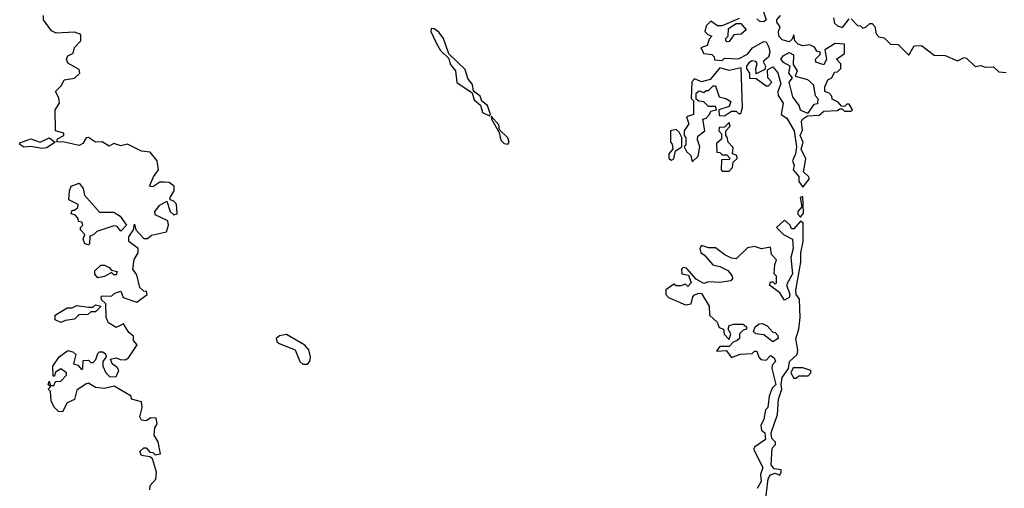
# Model space of a CAD drawing. Extents: x 2494106 to 2685573, y 758056 to 915185.
# Tile 329 of 507: x 2611987 to 2616259, y 879165 to 881196. Entities that reach past the tile are written whole.
import ezdxf

# ---------------------------------------------------------------- set-up
doc = ezdxf.new("R2010")
doc.units = 0

msp = doc.modelspace()

# ---------------------------------------------------------------- linework, layer by layer
at = {"layer": '0CON05XD'}
for points in [[(2612423, 879723), (2612445, 879722.5), (2612459.3, 879730.7), (2612497, 879787), (2612480, 879805), (2612480, 879825), (2612460.7, 879840.7), (2612437.5, 879877.5), (2612405, 879862.5), (2612371.7, 879881.7), (2612362.5, 879905), (2612360, 879965), (2612341.7, 879981.7), (2612340, 879995), (2612345, 880000), (2612385, 879997.5), (2612399.3, 880010.7), (2612425, 880020), (2612435, 879992.5), (2612495, 879972.5), (2612540, 880005), (2612537.5, 880017.5), (2612525, 880020), (2612507.5, 880035), (2612495, 880090), (2612477.5, 880115), (2612483, 880157), (2612500, 880185), (2612500, 880205), (2612460, 880235), (2612460, 880255), (2612480, 880285), (2612485, 880310), (2612490, 880285), (2612525, 880247.5), (2612541.7, 880248.3), (2612558.3, 880261.7), (2612623, 880277), (2612632.5, 880305), (2612630, 880325), (2612575, 880350), (2612572.5, 880365), (2612595, 880392.5), (2612625, 880410), (2612640, 880365), (2612655, 880350), (2612670, 880355), (2612666.7, 880396.7), (2612655, 880410), (2612640, 880415), (2612640, 880425), (2612657.5, 880455), (2612656.7, 880475), (2612635, 880490), (2612615, 880492.5), (2612595, 880492.5), (2612565, 880472.5), (2612550, 880475), (2612567.5, 880515), (2612588.8, 880545), (2612582.9, 880585), (2612552.1, 880622.1), (2612515, 880625.8), (2612455, 880656.2), (2612425, 880648.8), (2612395, 880660), (2612375, 880647.5), (2612345, 880666.7), (2612315, 880665.7), (2612285, 880685.8), (2612275, 880683.8), (2612260.6, 880659.4), (2612245, 880650.6), (2612180, 880665), (2612147.5, 880667.5), (2612150.5, 880679.5), (2612177.5, 880695), (2612177.5, 880705), (2612142.5, 880715), (2612140, 880805), (2612160, 880835), (2612157, 880857), (2612142.5, 880885), (2612168.3, 880911.7), (2612180, 880935), (2612225, 880942.5), (2612247.5, 880965), (2612245, 880980), (2612195, 881007.5), (2612190, 881025), (2612195, 881040), (2612218.3, 881051.7), (2612223.9, 881076.1), (2612252.5, 881105), (2612252.5, 881132.5), (2612225, 881142.5), (2612145, 881137.5), (2612125, 881147.5), (2612090, 881195), (2612090, 881215)], [(2615212.5, 881235), (2615226.2, 881195), (2615215, 881187.5), (2615198.3, 881188.3), (2615185, 881200)], [(2615385, 880470), (2615412.5, 880505), (2615410, 880515), (2615387, 880537), (2615397, 880593), (2615377.5, 880635), (2615386.7, 880665), (2615372.5, 880695), (2615383, 880717), (2615378.8, 880755), (2615383.3, 880765), (2615405, 880780), (2615455, 880782.5), (2615475, 880800), (2615535, 880802.5), (2615545, 880810), (2615555, 880810), (2615565, 880800), (2615595, 880800), (2615600, 880805), (2615585, 880830), (2615575, 880830), (2615565, 880820), (2615551.7, 880821.7), (2615538.3, 880838.3), (2615511.7, 880851.7), (2615510, 880865), (2615498.3, 880878.3), (2615480, 880885), (2615480, 880905), (2615492.5, 880935), (2615510, 880945), (2615521.7, 880968.3), (2615535, 880970), (2615550, 880985), (2615550, 881005), (2615530, 881025), (2615565, 881050), (2615565, 881090), (2615525, 881092.5), (2615480, 881065), (2615487.5, 881025), (2615475, 881000), (2615441.7, 881011.7), (2615440, 881025), (2615460, 881045), (2615460, 881055), (2615445, 881060), (2615435, 881077.5), (2615415, 881087.5), (2615385, 881082.5), (2615365, 881090), (2615350, 881105), (2615345, 881130), (2615338.3, 881111.7), (2615325, 881100), (2615295, 881108.6), (2615280.6, 881125), (2615279.4, 881145), (2615286.7, 881165), (2615272, 881185), (2615272, 881195), (2615287.5, 881215)], [(2615517.5, 881205), (2615521.7, 881181.7), (2615535, 881170), (2615557, 881163), (2615585, 881200)], [(2615108.3, 881201.7), (2615035, 881170), (2615015, 881170), (2614985, 881190), (2614965, 881170), (2614960, 881145), (2614971.7, 881131.7), (2614990, 881125), (2614978.3, 881111.7), (2614970, 881085), (2614942.5, 881075), (2614955, 881050), (2614990, 881045), (2615000, 881035), (2615001.7, 881021.7), (2615035, 881020), (2615045, 881030), (2615105, 881026.7), (2615145, 881047.5), (2615165.9, 881074.1), (2615215, 881102.5), (2615225, 881100), (2615237.3, 881077.3), (2615240.8, 881055), (2615236.2, 881033.8), (2615212.5, 881015), (2615222.5, 880995), (2615220, 880980), (2615181.7, 880961.7), (2615180, 880985), (2615187, 881007), (2615180, 881015), (2615165, 881017.5), (2615150.7, 881009.3), (2615140, 880995), (2615140, 880985), (2615152.5, 880965), (2615153.3, 880943.3), (2615181.7, 880941.7), (2615225, 880910), (2615235, 880910), (2615250, 880925), (2615232.5, 880945), (2615231.7, 880978.3), (2615255, 880992.5), (2615276.1, 880966.1), (2615288.8, 880918.8), (2615276.7, 880885), (2615277.5, 880867.5), (2615298.8, 880835), (2615290, 880785), (2615315, 880770), (2615346.7, 880715), (2615357.5, 880645), (2615353.3, 880615), (2615340, 880585), (2615346.7, 880565), (2615342.5, 880545), (2615367, 880517), (2615367.5, 880495), (2615385, 880470)], [(2615055, 881100), (2615050, 881105), (2615050, 881115), (2615060, 881125), (2615061.7, 881158.3), (2615095, 881180), (2615115, 881180), (2615138.3, 881151.7), (2615117, 881133), (2615085, 881130), (2615065, 881102.5), (2615055, 881100)], [(2615595, 881200), (2615621.7, 881171.7), (2615635, 881170), (2615645, 881160), (2615660, 881165), (2615675, 881180), (2615685, 881180), (2615697, 881167), (2615702.5, 881135), (2615715, 881122.5), (2615737, 881117), (2615765, 881090), (2615798.3, 881088.3), (2615845, 881042.5), (2615867, 881083), (2615900, 881085), (2615955, 881042.5), (2616001.7, 881041.7), (2616055, 881017.5), (2616085, 881032.5), (2616095, 881030), (2616133, 880993), (2616157.5, 880997.5), (2616175, 880990), (2616211.7, 880991.7), (2616235, 880970), (2616267, 880967)], [(2614025, 880780), (2614030, 880785), (2614016.7, 880825), (2613992.5, 880842.5), (2613984.2, 880865), (2613955.9, 880885.9), (2613951.4, 880915), (2613931.2, 880941.2), (2613919.7, 880979.7), (2613848.3, 881048.3), (2613825.5, 881115), (2613805, 881142.5), (2613785, 881156.9), (2613772.5, 881157.5), (2613770, 881145), (2613795, 881092.5), (2613813.2, 881063.2), (2613848.8, 881028.8), (2613854.1, 881004.1), (2613878, 880975), (2613883.9, 880923.9), (2613949.3, 880879.3), (2613959.2, 880849.2), (2613986, 880826), (2613994, 880794), (2614025, 880780)], [(2615405, 880790), (2615374.1, 880804.1), (2615368.8, 880825), (2615341.5, 880861.5), (2615326, 880925), (2615340, 880945), (2615323.3, 880965), (2615330, 880995), (2615300.6, 881010.6), (2615288.8, 881025), (2615299.7, 881040.3), (2615325, 881053.8), (2615343.6, 881043.6), (2615342.5, 881002.5), (2615360, 880975), (2615351.7, 880951.7), (2615405, 880936.7), (2615430, 880915), (2615438.3, 880868.3), (2615450, 880855), (2615448.3, 880831.7), (2615431.7, 880828.3), (2615405, 880790)], [(2614905, 880580), (2614930, 880605), (2614937.5, 880645), (2614927.5, 880675), (2614928.3, 880691.7), (2614960, 880715), (2614950, 880765), (2614965, 880770), (2614980, 880785), (2614985, 880800), (2615010, 880805), (2615005, 880820), (2614975, 880820), (2614955, 880840), (2614933, 880843), (2614921.7, 880851.7), (2614921.7, 880878.3), (2614935, 880887.5), (2614955, 880880), (2614965, 880890), (2614975, 880890), (2614995, 880910), (2615005, 880910), (2615021.7, 880861.7), (2615050, 880855), (2615071.7, 880841.7), (2615065, 880820), (2615020, 880805), (2615021.7, 880781.7), (2615045, 880780), (2615075, 880800), (2615095, 880800), (2615105, 880790), (2615115, 880790), (2615122.5, 880815), (2615117, 880987), (2615065, 880976.7), (2615025, 880987.5), (2614982.5, 880937.5), (2614945, 880927.5), (2614915, 880940), (2614903, 880927), (2614900, 880855), (2614910, 880845), (2614910, 880785), (2614880, 880775), (2614890, 880745), (2614870, 880715), (2614870, 880695), (2614877.5, 880685), (2614877.5, 880655), (2614870, 880645), (2614880, 880625), (2614898.3, 880608.3), (2614905, 880580)], [(2614105, 880656.2), (2614110, 880665), (2614105, 880684), (2614068.3, 880718.3), (2614065, 880740), (2614031.7, 880778.3), (2614033.8, 880765), (2614067, 880707), (2614074.5, 880674.5), (2614089.1, 880659.1), (2614105, 880656.2)], [(2615065, 880540), (2615080, 880555), (2615081.7, 880578.3), (2615100, 880595), (2615098.3, 880608.3), (2615080, 880615), (2615081.7, 880641.7), (2615060, 880665), (2615057, 880687), (2615050, 880695), (2615050, 880715), (2615070, 880735), (2615065, 880750), (2615045, 880730), (2615021.7, 880728.3), (2615020, 880715), (2615031.7, 880701.7), (2615031.7, 880678.3), (2615010, 880660), (2615011.7, 880621.7), (2615025, 880620), (2615035, 880610), (2615055, 880610), (2615070, 880595), (2615065, 880590), (2615031.7, 880588.3), (2615030, 880545), (2615035, 880540), (2615065, 880540)], [(2614815, 880587.5), (2614825, 880592.5), (2614831.7, 880628.3), (2614860, 880645), (2614860, 880685), (2614848.3, 880708.3), (2614835, 880720), (2614810, 880715), (2614810, 880665), (2614817, 880657), (2614820, 880635), (2614802.5, 880615), (2614802.5, 880595), (2614815, 880587.5)], [(2612085, 880637.8), (2612033, 880647), (2612005, 880644), (2611986.7, 880655), (2611987, 880663), (2612035, 880679.2), (2612075, 880665.8), (2612115, 880684.3), (2612140, 880665), (2612105, 880641.5), (2612085, 880637.8)], [(2612285, 880220), (2612270, 880225), (2612262.5, 880245), (2612270, 880265), (2612250, 880285), (2612250, 880295), (2612260, 880305), (2612258.3, 880318.3), (2612241.7, 880321.7), (2612240, 880335), (2612228.3, 880348.3), (2612210, 880355), (2612215, 880370), (2612225, 880370), (2612238.3, 880381.7), (2612240, 880395), (2612200, 880415), (2612202.5, 880455), (2612210, 880475), (2612245, 880487.5), (2612262.5, 880465), (2612267.5, 880435), (2612332.5, 880362.5), (2612395, 880362.5), (2612422.5, 880345), (2612450, 880305), (2612425, 880280), (2612409.3, 880299.3), (2612395, 880303.3), (2612321.7, 880278.3), (2612307, 880263), (2612291.7, 880258.3), (2612290, 880225), (2612285, 880220)], [(2615375, 880340), (2615387, 880357), (2615385, 880430), (2615372.5, 880425), (2615380, 880385), (2615362.5, 880365), (2615363.3, 880353.3), (2615375, 880340)], [(2615220, 879085), (2615234.4, 879205.6), (2615245, 879224), (2615265, 879230), (2615285, 879222.5), (2615290, 879235), (2615290, 879245), (2615260, 879250), (2615247, 879267), (2615251.7, 879338.3), (2615266.7, 879355), (2615266.7, 879365), (2615250.3, 879380.3), (2615247.8, 879405), (2615274.2, 879485), (2615278.7, 879551.3), (2615293.8, 879595), (2615290, 879615), (2615295.6, 879645), (2615322.5, 879685), (2615326.7, 879715), (2615360, 879745), (2615362.5, 879765), (2615353.6, 879813.6), (2615367.5, 879855), (2615373.3, 879905), (2615370, 879985), (2615356, 880005), (2615353.9, 880023.9), (2615376.2, 880145), (2615376.2, 880185), (2615385.8, 880235), (2615386.4, 880316.4), (2615375, 880322.5), (2615345, 880290), (2615335, 880290), (2615330, 880305), (2615305, 880327.5), (2615270, 880295), (2615300, 880265), (2615340, 880245), (2615343.3, 880205), (2615332, 880165), (2615340, 880095), (2615313, 880047), (2615328.8, 880005), (2615325, 879992.5), (2615305, 879980), (2615285, 880012.5), (2615240, 880045), (2615245, 880060), (2615255, 880060), (2615265, 880050), (2615270, 880055), (2615270, 880085), (2615260, 880095), (2615262.5, 880135), (2615270, 880155), (2615248.3, 880178.3), (2615245, 880210), (2615205, 880202.5), (2615175, 880212.5), (2615145, 880207.5), (2615095, 880160), (2615075, 880162.5), (2615046.4, 880176.4), (2615005, 880207.5), (2614975, 880207.5), (2614945, 880217.5), (2614937.5, 880205), (2614942.5, 880185), (2614956.7, 880176.7), (2614993.9, 880133.9), (2615025, 880126.7), (2615059.3, 880109.3), (2615077, 880087), (2615080, 880075), (2615072.5, 880065), (2615025, 880057.5), (2614975, 880060), (2614955, 880052.5), (2614921.7, 880071.7), (2614879.3, 880119.3), (2614865, 880122.5), (2614857.5, 880115), (2614860, 880095), (2614888.3, 880088.3), (2614900, 880055), (2614885, 880040), (2614875, 880050), (2614855, 880042.5), (2614835, 880042.5), (2614825, 880050), (2614790, 880025), (2614790, 880005), (2614801.7, 879991.7), (2614875, 879960), (2614900, 879965), (2614906.7, 879995), (2614915, 880003.3), (2614935, 880011.2), (2614945, 880008.8), (2614977.5, 879955), (2614980, 879915), (2615012.5, 879885), (2615021.7, 879861.7), (2615040, 879855), (2615043, 879833), (2615065, 879810), (2615072.5, 879835), (2615060, 879855), (2615065, 879870), (2615085, 879876.7), (2615125, 879876.7), (2615140, 879865), (2615140, 879855), (2615125, 879850), (2615110, 879835), (2615110, 879815), (2615100, 879805), (2615081.7, 879798.3), (2615065, 879780), (2615025, 879780), (2615010, 879760), (2615051.7, 879761.7), (2615075, 879732.5), (2615113, 879747), (2615165, 879750), (2615175, 879760), (2615185, 879760), (2615193, 879733), (2615203, 879723), (2615225, 879720), (2615245, 879740), (2615260.7, 879730.7), (2615266.2, 879715), (2615251.7, 879698.3), (2615250, 879685), (2615267.5, 879615), (2615251.2, 879598.8), (2615238.8, 879565), (2615232.5, 879515), (2615223.3, 879505), (2615215.8, 879464.2), (2615202.3, 879437.7), (2615205, 879417.5), (2615220, 879405), (2615223, 879377), (2615176.7, 879345), (2615171.2, 879335), (2615211.2, 879255), (2615201.2, 879225), (2615204, 879195), (2615185.9, 879164.1)], [(2612325, 880077.5), (2612313, 880093), (2612313, 880107), (2612338.3, 880131.7), (2612355, 880132.5), (2612375, 880122.5), (2612385, 880110), (2612410, 880105), (2612405, 880090), (2612395, 880090), (2612385, 880100), (2612355, 880082.5), (2612325, 880077.5)], [(2612165, 879883.3), (2612140, 879895), (2612140, 879915), (2612193, 879947), (2612215, 879947.5), (2612235, 879957.5), (2612285, 879950), (2612305, 879950), (2612315, 879960), (2612340, 879955), (2612315, 879930), (2612295, 879930), (2612281.7, 879918.3), (2612243, 879917), (2612225, 879897.5), (2612185, 879892.5), (2612165, 879883.3)], [(2615255, 879800), (2615215, 879830), (2615180, 879835), (2615170, 879845), (2615177.5, 879865), (2615195, 879877.5), (2615209.3, 879879.3), (2615229.3, 879869.3), (2615253.3, 879843.3), (2615265, 879840), (2615276.7, 879826.7), (2615277.5, 879815), (2615255, 879800)], [(2613235, 879702.5), (2613245.8, 879714.2), (2613248, 879735), (2613240.8, 879765), (2613224, 879785), (2613145, 879831.4), (2613114.2, 879825.8), (2613100, 879815), (2613101.7, 879801.7), (2613113, 879793), (2613182.5, 879765), (2613202.5, 879715), (2613215, 879702.5), (2613235, 879702.5)], [(2612551.7, 879158.3), (2612553, 879177), (2612577.5, 879205), (2612580, 879235), (2612562.5, 879292.5), (2612551.7, 879301.7), (2612515, 879307.5), (2612507.5, 879325), (2612525, 879340), (2612535, 879340), (2612551.7, 879321.7), (2612565, 879320), (2612575, 879310), (2612597.5, 879315), (2612587, 879367), (2612570, 879395), (2612573, 879427), (2612582.5, 879445), (2612578.3, 879468.3), (2612555, 879470), (2612535, 879457.5), (2612515, 879460), (2612507.5, 879475), (2612517.5, 879515), (2612515, 879540), (2612471.7, 879551.7), (2612470, 879565), (2612397, 879607), (2612355, 879597.5), (2612315, 879602.5), (2612285, 879620), (2612275, 879617.5), (2612235, 879590), (2612225, 879550), (2612192.5, 879535), (2612173, 879497), (2612155, 879497.5), (2612137.5, 879515), (2612123, 879543), (2612120, 879585), (2612110, 879595), (2612120, 879605), (2612110, 879615), (2612115, 879630), (2612120, 879610), (2612135, 879610), (2612141.7, 879628.3), (2612165, 879630), (2612190, 879655), (2612190, 879665), (2612165, 879682.5), (2612141.7, 879668.3), (2612138.3, 879651.7), (2612131.7, 879651.7), (2612130, 879695), (2612157.5, 879735), (2612195, 879762.5), (2612216.7, 879756.7), (2612230, 879745), (2612220, 879705), (2612238.3, 879698.3), (2612255, 879680), (2612260, 879685), (2612261.7, 879718.3), (2612285, 879720), (2612295, 879710), (2612305, 879710), (2612317, 879723), (2612325, 879750), (2612333, 879757), (2612347, 879757), (2612358.3, 879748.3), (2612362.5, 879735), (2612347.5, 879715), (2612347.5, 879695), (2612360, 879665), (2612378.3, 879648.3), (2612405, 879650), (2612416.7, 879675), (2612409.3, 879689.3), (2612387.5, 879705), (2612380, 879725), (2612405, 879730), (2612423, 879723)], [(2615355, 879642.5), (2615367, 879653), (2615407.7, 879652.3), (2615420, 879665), (2615420, 879675), (2615385, 879687.5), (2615343.3, 879686.7), (2615332.5, 879665), (2615345, 879642.5), (2615355, 879642.5)]]:
    msp.add_lwpolyline(points, dxfattribs=at)

doc.saveas('drawing.dxf')
